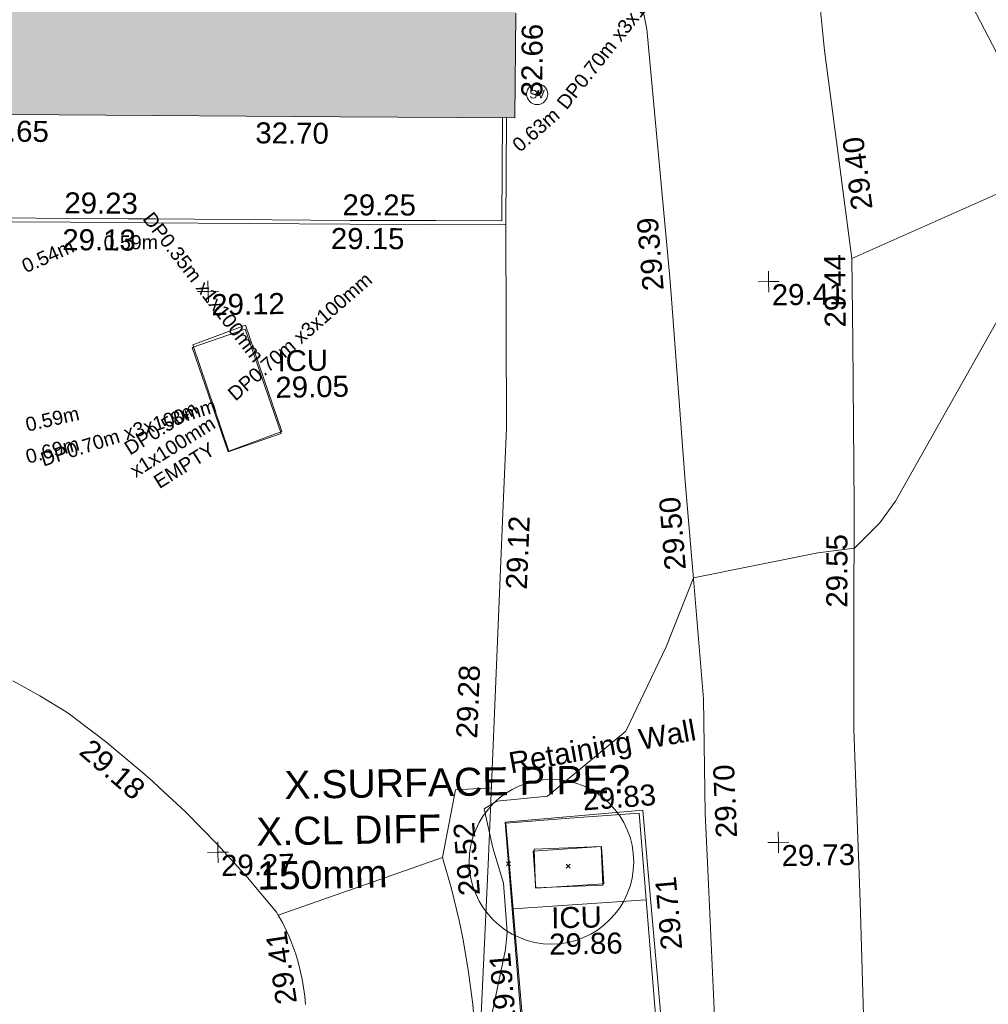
# Model space of a CAD drawing. Header units: millimetres. Extents: x -287732 to 520720, y -103372 to 287754.
# Tile 273 of 380: x 40926 to 58205, y 202672 to 220228. Entities that reach past the tile are written whole.
import ezdxf

# ---------------------------------------------------------------- set-up
doc = ezdxf.new("R2010")
doc.units = ezdxf.units.MM
doc.linetypes.add('IMPORT-UG_ELEC_QLB2 _2_', pattern=[2500, 1500, -300.0000000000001, 0, -50, 150, -300.0000000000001, 0, -200])
doc.linetypes.add('IMPORT-UG_ELEC_STREET LIGHTING_QLB2 _2_', pattern=[2700, 1500, -300.0000000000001, 0, -250, 150, -300.0000000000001, 0, -200])
for name, color, linetype, lineweight, true_color in [('00_TOPO_FENCE', 7, 'Continuous', 9, 0x3f7f4f), ('00_TOPO_SERV_STOP_VALVE', 7, 'Continuous', 9, 0x666666), ('00_UAV_BUILDING_CANOPY', 7, 'Continuous', 9, 0xff7fff), ('00_UAV_FENCE', 7, 'Continuous', 9, 0x264c2f), ('00_UAV_KERB_BOTTOM', 1, 'Continuous', 9, 0xff0000), ('00_UAV_KERB_TOP', 7, 'Continuous', 9, 0xa500a5), ('00_UAV_LEVEL_SPOT', 7, 'Continuous', 9, 0x666666), ('00_UAV_SERV_IC', 5, 'Continuous', 9, 0x0000ff), ('00_UAV_SLOPE_BOTTOM', 30, 'Continuous', 9, 0xff7f00), ('00_UAV_WALL_RETAINING', 7, 'Continuous', 9, 0x7c00a5), ('01_DTM_CONTOUR_MNR', 7, 'Continuous', 9, 0xa5a552), ('12333-PUM-2D-U-0001-C01 - Rev2_REVIT IMPORT_dwg', 7, 'Continuous', 9, 0x767676), ('A_RHA_Line', 7, 'Continuous', 9, 0x00a600), ('PUM-ELECTRIC-MH', 1, 'Continuous', 9, 0xff0000), ('PUM-ELECTRIC-QLB2', 1, 'IMPORT-UG_ELEC_QLB2 _2_', 9, 0xff0000), ('PUM-WATER-MH', 5, 'Continuous', 9, 0x0000ff)]:
    doc.layers.add(name, color=color, linetype=linetype, lineweight=lineweight, true_color=true_color)
for name, color, linetype, lineweight in [('00_UAV_DRIVE_WAY', 7, 'Continuous', 9), ('00_UAV_SURFACE', 7, 'Continuous', 9), ('A_RHA_Detail', 7, 'Continuous', 9), ('GEN-TEXT', 7, 'Continuous', 9), ('SM-QC COMPLETED', 7, 'Continuous', 9)]:
    doc.layers.add(name, color=color, linetype=linetype, lineweight=lineweight)
doc.styles.add('Arial', font='arial.ttf', dxfattribs={"height": 500.0000000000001})
doc.styles.add('Arial_1', font='arial.ttf', dxfattribs={"height": 250})
doc.styles.add('Swis721 Lt BT', font='swissl.ttf', dxfattribs={"height": 399.9999999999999})
doc.styles.add('Swis721 Lt BT_2', font='swissl.ttf', dxfattribs={"height": 375})

# ---------------------------------------------------------------- blocks, each defined once
blk = doc.blocks.new('12333-PUM-2D-U-0001-C01 - Rev2_REVIT IMPORT_dwg_MSL_Sluice_Valve_SYM-2077246-Site Location Plan Proposed')
at = {"layer": '00_TOPO_SERV_STOP_VALVE', "color": 254, "true_color": 0xcccccc}
blk.add_circle((0, 0), 500.0000000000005, dxfattribs=at)
at = {"layer": '00_TOPO_SERV_STOP_VALVE', "insert": (0, 198.9876086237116), "char_height": 399.9999999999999, "width": 785.1100955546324, "attachment_point": 2, "line_spacing_factor": 1.005061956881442, "style": 'Swis721 Lt BT'}
blk.add_mtext('SV', dxfattribs=at)
blk = doc.blocks.new('12333-PUM-2D-U-0001-C01 - Rev2_REVIT IMPORT_dwg_UAV-2077255-Site Location Plan Proposed')
at = {"layer": '00_UAV_LEVEL_SPOT', "color": 254, "true_color": 0xcccccc, "flags": 128}
for points in [[(500.0000000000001, 0), (0, 0), (0, 500.0000000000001)], [(0, -500.0000000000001), (0, 0), (-500.0000000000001, 0)]]:
    blk.add_lwpolyline(points, dxfattribs=at)
blk = doc.blocks.new('12333-PUM-2D-U-0001-C01 - Rev2_REVIT IMPORT_dwg_MGS62954_T2_Galway_ITM_3d_Rev1-2077680-Site Location Plan Proposed')
at = {"layer": '00_TOPO_FENCE', "color": 254, "true_color": 0xcccccc, "flags": 128}
blk.add_lwpolyline([(534006809.2706339, 725743060.2519976), (534005538.4781243, 725743107.9127105), (534004366.3745478, 725743217.8138762), (533998377.5857408, 725743796.1756512), (533997897.7989847, 725743833.0124608), (533993491.9811647, 725743328.3953872), (533987334.7052383, 725742627.8569608), (533979431.4868201, 725741746.926904), (533971488.8156634, 725740926.3118316), (533964282.7598975, 725740216.9085314), (533961614.7168457, 725740030.2239165), (533961591.1296154, 725747064.6063311), (533961512.3756419, 725752627.0772152), (533961436.1583527, 725758918.7373912)], dxfattribs=at)
at = {"layer": '00_UAV_DRIVE_WAY', "color": 254, "true_color": 0xcccccc, "flags": 128}
for points in [[(533960776.326701, 725777681.7805288), (533961067.4415001, 725774101.8055001), (533961227.3767204, 725772702.8492581), (533961491.9815001, 725770388.3465)], [(533961605.9534032, 725742643.7315061), (533958680.9815001, 725742599.3465), (533958759.7690862, 725744672.478354), (533958827.9815001, 725746467.3465), (533958855.6784084, 725749670.5787382), (533958876.9815001, 725752134.3464999), (533958842.244041, 725754668.5001615), (533958814.9815, 725756657.3465), (533958726.6621689, 725759664.8521454), (533958700.9815, 725760539.3465), (533958710.9815, 725762585.3464999), (533958572.1762393, 725764655.6803505), (533958450.9815, 725766463.3464999), (533958263.9353285, 725769644.005468), (533958236.9815001, 725770102.3465002), (533957907.9815001, 725774538.3465), (533957891.4944401, 725774628.1267971), (533957311.4415, 725777786.8055)], [(533955330.7525, 725771096.3405), (533955276.7525, 725767471.3405001), (533955195.3712907, 725766100.7662112), (533954899.1599913, 725761112.1503652), (533954822.7525, 725759825.3405), (533954589.3468003, 725756125.8921217), (533954274.8053633, 725751140.4534205), (533954261.3237748, 725750926.7720876)]]:
    blk.add_lwpolyline(points, dxfattribs=at)
at = {"layer": '00_UAV_FENCE', "color": 254, "true_color": 0xcccccc, "flags": 128}
blk.add_lwpolyline([(533961436.1583527, 725758918.7373912), (533961376.9815001, 725761990.3465), (533961415.5717602, 725763910.6943082), (533961456.9815, 725765971.3465002), (533961480.2545977, 725768908.4114053), (533961491.9815001, 725770388.3465), (533964616.9815001, 725771712.3465002)], dxfattribs=at)
at = {"layer": '00_UAV_KERB_BOTTOM', "color": 254, "true_color": 0xcccccc, "flags": 128}
blk.add_lwpolyline([(533925973.4891821, 725773743.3761859), (533925950.474, 725771746.5789999), (533928951.995609, 725771664.1906244), (533929666.474, 725771644.5790001), (533933741.4739999, 725771581.579), (533933951.1305997, 725771577.0381701), (533936973.474, 725771511.579), (533938948.5476524, 725771464.7056233), (533940681.474, 725771423.579), (533943946.6291924, 725771360.5039533), (533944472.7525, 725771350.3405001), (533948593.7525001, 725771251.3405), (533948943.2946522, 725771242.590899), (533952548.7525, 725771152.3405002), (533953941.8408006, 725771124.298464), (533955330.7525, 725771096.3405), (533955376.4724351, 725773001.0502455)], dxfattribs=at)
at = {"layer": '00_UAV_KERB_TOP', "color": 254, "true_color": 0xcccccc, "flags": 128}
blk.add_lwpolyline([(533926043.4743261, 725773741.6838821), (533926021.2633807, 725771814.662277), (533929092.5538893, 725771730.3588239), (533929667.9754422, 725771714.5641525), (533933742.7729188, 725771651.5672835), (533934091.6925493, 725771644.0102371), (533936975.0622712, 725771581.5610167), (533939089.0618308, 725771531.3905848), (533940682.9804007, 725771493.5629597), (533944087.2160826, 725771427.8012081), (533944474.2690719, 725771420.3242633), (533948595.4689052, 725771321.3194625), (533949083.8657769, 725771309.0941048), (533952550.3327277, 725771222.3228714), (533954082.4073104, 725771191.4831241), (533955262.4459352, 725771167.729651), (533955306.4928899, 725773002.742414)], dxfattribs=at)
at = {"layer": '00_UAV_SERV_IC', "color": 254, "true_color": 0xcccccc, "flags": 128}
for points in [[(533950307.7525, 725767131.3405), (533949695.7525, 725769004.3405), (533950648.6370277, 725769315.6941204), (533951260.6370278, 725767442.6941203)], [(533955639.7525, 725759957.3405), (533956836.7524999, 725759983.3405001), (533956851.7496626, 725759292.8942058), (533955654.7496626, 725759266.8942059)]]:
    blk.add_lwpolyline(points, close=True, dxfattribs=at)
at = {"layer": '00_UAV_SLOPE_BOTTOM', "color": 254, "true_color": 0xcccccc, "flags": 128}
blk.add_lwpolyline([(533958086.7525001, 725751756.3405), (533955651.7525001, 725751513.3405), (533955525.0655876, 725754058.4027166), (533955472.7525, 725755109.3405), (533955219.6899493, 725759042.1720566), (533955129.494329, 725760443.8973635), (533957590.414257, 725760616.840006), (533957669.006701, 725759503.9549783), (533957811.0595757, 725757492.4573123), (533958016.6692884, 725754520.0494162), (533958024.2145002, 725754410.9716555)], close=True, dxfattribs=at)
at = {"layer": '00_UAV_SURFACE', "color": 254, "true_color": 0xcccccc}
blk.add_line((533955247.5115148, 725758898.6990526), (533957625.1762166, 725759018.7487715), dxfattribs=at)
at = {"layer": '00_UAV_SURFACE', "color": 254, "true_color": 0xcccccc, "flags": 128}
for points in [[(533951512.9263622, 725757256.15968), (533951502.3609121, 725757408.9939015), (533951485.4046968, 725757561.2516267), (533951462.0874631, 725757712.665743), (533951432.4501177, 725757862.9706191), (533951396.5446542, 725758011.9025692), (533951355.149, 725758156.8815), (533951307.0036324, 725758302.3186053), (533951252.8102229, 725758445.6120191), (533951192.6638445, 725758586.5103555), (533951126.670015, 725758724.7664312), (533951054.9445094, 725758860.1376982), (533951026.1490001, 725758910.8814999), (533950520.7229941, 725759538.5267102), (533949989.4572791, 725760144.4563246), (533949433.2838758, 725760727.6073365), (533948971.5396979, 725761172.8304354), (533948853.1785011, 725761286.9567014), (533948639.7525001, 725761481.3405001), (533948028.7801182, 725762006.7990676), (533947396.3397419, 725762506.211851), (533947337.7525, 725762550.3405), (533946872.3264658, 725762844.0019262), (533946395.0114251, 725763117.9157419)], [(533951056.6149867, 725758856.98492), (533954001.7525, 725759837.3405), (533954258.7525, 725761040.3405), (533954896.3402452, 725761064.6618661)], [(533954001.7525, 725759837.3405), (533954152.1910442, 725759275.8546164), (533954278.9850399, 725758708.5615388), (533954344.7525, 725758359.3405001), (533954432.9979588, 725757784.7877244), (533954497.1062382, 725757207.0435926), (533954536.9648706, 725756627.1216645), (533954552.5039302, 725756046.0393203), (533954543.6961566, 725755464.8159758), (533954513.1497796, 725754918.1797783)]]:
    blk.add_lwpolyline(points, dxfattribs=at)
at = {"layer": '00_UAV_WALL_RETAINING', "color": 254, "true_color": 0xcccccc, "flags": 128}
blk.add_lwpolyline([(533955737.7525, 725751596.3405001), (533955402.8746915, 725756584.4951081), (533955144.7525, 725760429.3405002), (533956288.7251887, 725760495.6159961), (533957526.7525, 725760567.3405), (533957765.1803825, 725756815.9332258), (533958082.2596115, 725751827.0312874), (533958086.7525001, 725751756.3405)], close=True, dxfattribs=at)
at = {"layer": '01_DTM_CONTOUR_MNR', "color": 254, "true_color": 0xcccccc, "flags": 128}
for points in [[(533954569.5238096, 725755862.7803379), (533955098.1968843, 725758175.460636), (533955134.6282374, 725758486.2752365), (533955083.2847178, 725759356.0875081), (533954906.8482813, 725759992.840527), (533954762.4953527, 725760691.6793579), (533954990.0965639, 725760823.49652), (533955895.8100893, 725760897.1165653), (533957311.1886017, 725762028.2725883), (533958056.4941707, 725763519.7692266), (533958570.0000001, 725764740), (533960790.510334, 725765147.136338), (533961450.0000001, 725765220.0000002), (533961907.2168579, 725765663.8897336), (533962193.6943605, 725766049.054235), (533965196.9243012, 725771161.356302)], [(533964760.0000001, 725772760), (533963722.7737356, 725774839.0812399), (533963666.5736473, 725776128.50023), (533964017.9697891, 725777315.6981568), (533965110.0000001, 725780690.0000001)]]:
    blk.add_lwpolyline(points, dxfattribs=at)
at = {"xscale": 0.375, "yscale": 0.375, "zscale": 0.375}
for name, p in [('12333-PUM-2D-U-0001-C01 - Rev2_REVIT IMPORT_dwg_MSL_Sluice_Valve_SYM-2077246-Site Location Plan Proposed', (533955929.4415, 725773415.8055001)), ('12333-PUM-2D-U-0001-C01 - Rev2_REVIT IMPORT_dwg_UAV-2077255-Site Location Plan Proposed', (533950000.0000001, 725770000.0000001)), ('12333-PUM-2D-U-0001-C01 - Rev2_REVIT IMPORT_dwg_UAV-2077255-Site Location Plan Proposed', (533960000.0000001, 725770000.0000001)), ('12333-PUM-2D-U-0001-C01 - Rev2_REVIT IMPORT_dwg_UAV-2077255-Site Location Plan Proposed', (533950000.0000001, 725760000)), ('12333-PUM-2D-U-0001-C01 - Rev2_REVIT IMPORT_dwg_UAV-2077255-Site Location Plan Proposed', (533960000.0000001, 725760000))]:
    blk.add_blockref(name, p, dxfattribs=at)
at = {"layer": '00_UAV_BUILDING_CANOPY', "color": 251, "true_color": 0x666666, "char_height": 375, "width": 1495.902363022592, "attachment_point": 1, "line_spacing_factor": 1.005061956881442, "style": 'Swis721 Lt BT_2'}
for s, insert, rotation in [('32.66', (533955644.9108062, 725773363.9697345), 88.61480622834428), ('32.65', (533945902.598413, 725773120.701304), 358.6148062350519), ('32.70', (533950896.081432, 725773000.4636874), 358.6148062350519)]:
    blk.add_mtext(s, dxfattribs=dict(at, insert=insert, rotation=rotation))
at = {"layer": '00_UAV_DRIVE_WAY', "color": 251, "true_color": 0x666666, "char_height": 375, "width": 1495.902363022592, "attachment_point": 1, "line_spacing_factor": 1.005061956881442, "style": 'Swis721 Lt BT_2'}
for s, insert, rotation in [('29.40', (533961505.6257358, 725771227.7078593), 96.52200534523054), ('29.39', (533957753.077503, 725769860.2845627), 93.83931357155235), ('29.50', (533958061.3322524, 725764871.9921294), 93.83564778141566), ('29.12', (533955215.5572154, 725764603.5564901), 86.60191235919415), ('29.28', (533954282.3813413, 725761961.6980355), 86.60191236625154), ('29.70', (533958889.0852923, 725760090.5932686), 91.4372904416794)]:
    blk.add_mtext(s, dxfattribs=dict(at, insert=insert, rotation=rotation))
at = {"layer": '00_UAV_FENCE', "color": 251, "true_color": 0x666666, "char_height": 375, "width": 1495.902363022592, "attachment_point": 1, "line_spacing_factor": 1.005061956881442, "style": 'Swis721 Lt BT_2'}
for s, insert, rotation in [('29.44', (533960987.021457, 725769162.3275988), 89.54600173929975), ('29.55', (533960925.4649649, 725764170.5936997), 88.84877028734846)]:
    blk.add_mtext(s, dxfattribs=dict(at, insert=insert, rotation=rotation))
at = {"layer": '00_UAV_KERB_BOTTOM', "color": 251, "true_color": 0x666666, "char_height": 375, "width": 1495.902363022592, "attachment_point": 1, "line_spacing_factor": 1.005061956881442, "style": 'Swis721 Lt BT_2'}
for s, insert, rotation in [('29.13', (533947419.9661061, 725771156.8460398), 358.5660940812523), ('29.15', (533952209.7684779, 725771092.5371661), 358.8468258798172)]:
    blk.add_mtext(s, dxfattribs=dict(at, insert=insert, rotation=rotation))
at = {"layer": '00_UAV_KERB_TOP', "color": 251, "true_color": 0x666666, "char_height": 375, "width": 1495.902363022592, "attachment_point": 1, "line_spacing_factor": 1.005061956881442, "style": 'Swis721 Lt BT_2'}
for s, insert, rotation in [('29.23', (533947468.144823, 725771811.4649945), 358.56609408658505), ('29.25', (533952426.2126679, 725771689.2137547), 358.8468258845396)]:
    blk.add_mtext(s, dxfattribs=dict(at, insert=insert, rotation=rotation))
at = {"layer": '00_UAV_LEVEL_SPOT', "char_height": 375, "width": 1495.902363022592, "attachment_point": 1, "line_spacing_factor": 1.005061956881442, "style": 'Swis721 Lt BT_2'}
for s, insert in [('29.12', (533950051.8765643, 725769949.1441547)), ('29.41', (533960051.8765643, 725769949.1441547)), ('29.27', (533950051.8765643, 725759949.1441548)), ('29.73', (533960051.8765643, 725759949.1441548))]:
    blk.add_mtext(s, dxfattribs=dict(at, insert=insert))
at = {"layer": '00_UAV_SERV_IC', "color": 251, "true_color": 0x666666, "char_height": 375, "attachment_point": 1, "line_spacing_factor": 1.005061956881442, "style": 'Swis721 Lt BT_2'}
for s, insert, width in [('ICU', (533951214.679415, 725768925.8734722), 1021.012723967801), ('29.05', (533951169.8512645, 725768455.4944713), 1495.902363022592), ('ICU', (533955923.7530438, 725758913.9201422), 1021.012723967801), ('29.86', (533955878.9248933, 725758443.5411413), 1495.902363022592)]:
    blk.add_mtext(s, dxfattribs=dict(at, insert=insert, width=width))
at = {"layer": '00_UAV_SLOPE_BOTTOM', "color": 251, "true_color": 0x666666, "char_height": 375, "width": 1495.902363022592, "attachment_point": 1, "line_spacing_factor": 1.005061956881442, "style": 'Swis721 Lt BT_2'}
for s, insert, rotation in [('29.52', (533954287.8491193, 725759134.3613983), 93.68168690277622), ('29.71', (533957877.0751891, 725758103.4732202), 94.03954735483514)]:
    blk.add_mtext(s, dxfattribs=dict(at, insert=insert, rotation=rotation))
at = {"layer": '00_UAV_SURFACE', "color": 251, "true_color": 0x666666, "char_height": 375, "width": 1495.902363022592, "attachment_point": 1, "line_spacing_factor": 1.005061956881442, "style": 'Swis721 Lt BT_2'}
for s, insert, rotation in [('29.18', (533947782.8180025, 725762086.2366794), 318.2959820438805), ('29.41', (533950992.7290753, 725757245.1753743), 97.54023167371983)]:
    blk.add_mtext(s, dxfattribs=dict(at, insert=insert, rotation=rotation))
at = {"layer": '00_UAV_WALL_RETAINING', "color": 251, "true_color": 0x666666, "char_height": 375, "attachment_point": 1, "line_spacing_factor": 1.005061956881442, "style": 'Swis721 Lt BT_2'}
for s, insert, width, rotation in [('Retaining Wall', (533955190.5592943, 725761681.7153995), 3832.359387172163, 9.21290373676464), ('29.83', (533956509.6638353, 725761004.475976), 1495.902363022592, 3.3156965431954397), ('29.91', (533954892.0113819, 725756800.7612482), 1495.902363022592, 93.84076648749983)]:
    blk.add_mtext(s, dxfattribs=dict(at, insert=insert, width=width, rotation=rotation))
blk = doc.blocks.new('12333-PUM-2D-U-0001-C01 - Rev2_REVIT IMPORT_dwg-1620468-Site Location Plan Proposed')
at = {"layer": 'GEN-TEXT', "color": 253, "true_color": 0xaaaaaa}
for p, q in [((314817.9948137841, 157553.288482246), (314888.7054919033, 157623.9991603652)), ((314888.7054919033, 157553.288482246), (314817.9948137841, 157623.9991603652)), ((308462.9948138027, 151892.2884822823), (308533.7054919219, 151962.9991604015)), ((308533.7054919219, 151892.2884822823), (308462.9948138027, 151962.9991604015)), ((314064.9948138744, 143811.2884822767), (314135.7054919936, 143881.9991603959)), ((314135.7054919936, 143811.2884822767), (314064.9948138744, 143881.9991603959)), ((315128.994813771, 143752.2884822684), (315199.7054918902, 143822.9991603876)), ((315199.7054918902, 143752.2884822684), (315128.994813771, 143822.9991603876))]:
    blk.add_line(p, q, dxfattribs=at)
at = {"layer": 'PUM-ELECTRIC-MH', "color": 21, "true_color": 0xffaaaa, "flags": 128}
blk.add_lwpolyline([(308629.3501529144, 153197.6438213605), (309578.3501529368, 153533.6438213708), (310189.3501528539, 151625.6438213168), (309240.3501528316, 151289.6438211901)], close=True, dxfattribs=at)
at = {"layer": 'PUM-WATER-MH', "color": 161, "true_color": 0xaaaaff, "flags": 128}
blk.add_lwpolyline([(315795.3501528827, 143462.6438213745), (315763.3501528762, 144126.6438213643), (314545.3501528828, 144068.643821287), (314577.3501528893, 143404.6438212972)], close=True, dxfattribs=at)
at = {"layer": 'SM-QC COMPLETED', "color": 81, "true_color": 0xaaffaa}
blk.add_circle((314866.4267205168, 143870.5398768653), 1467.425282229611, dxfattribs=at)
blk.add_blockref('12333-PUM-2D-U-0001-C01 - Rev2_REVIT IMPORT_dwg_MGS62954_T2_Galway_ITM_3d_Rev1-2077680-Site Location Plan Proposed', (-533641079.6498471, -725615854.3561786))
at = {"layer": 'PUM-ELECTRIC-QLB2', "char_height": 250, "attachment_point": 2, "line_spacing_factor": 0.9417779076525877, "style": 'Arial_1'}
for s, insert, width, rotation in [('DP0.70m x3x100mm', (316216.5485582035, 158672.2790329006), 3893.2779916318, 50.34326986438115), ('0.63m', (314734.7151813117, 157021.849229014), 1160.025439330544, 39.982271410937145), ('DP0.35m x1x100mm', (308938.1116389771, 154298.5791168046), 3893.2779916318, 306.69539938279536), ('0.54m', (306022.9590895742, 154943.3465218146), 1160.025439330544, 22.86858017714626), ('0.59m', (307557.2330984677, 155170.3288057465), 1160.025439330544, 359.4849065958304), ('DP0.70m x3x100mm', (310461.3730624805, 153409.8236195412), 3893.2779916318, 39.982271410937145), ('0.59m', (306076.35233955, 152044.1212514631), 1160.025439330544, 11.69111938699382), ('DP0.70m x3x100mm', (307417.3461985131, 151776.3739532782), 3893.2779916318, 16.50687851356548), ('DP0.58m\\Px1x100mm\\PEMPTY', (307969.4301308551, 151831.548044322), 2038.461589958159, 31.07682953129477), ('0.69m', (306063.11866181, 151486.8500490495), 1160.025439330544, 13.767881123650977)]:
    blk.add_mtext(s, dxfattribs=dict(at, insert=insert, width=width, rotation=rotation))
at = {"layer": 'SM-QC COMPLETED', "color": 3, "true_color": 0x00ff00, "char_height": 500.0000000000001, "attachment_point": 1, "line_spacing_factor": 0.9417779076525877, "style": 'Arial'}
for s, insert, width in [('X.SURFACE PIPE?', (310125.7167027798, 145572.6788910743), 7370.293556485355), ('X.CL DIFF\\P150mm', (309610.4179015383, 144750.0202388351), 3905.5210041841)]:
    blk.add_mtext(s, dxfattribs=dict(at, insert=insert, width=width))

msp = doc.modelspace()

# ---------------------------------------------------------------- hatches: boundary and pattern name
at = {"layer": 'A_RHA_Detail', "true_color": 0xc0c0c0}
h = msp.add_hatch(color=9, dxfattribs=at)
h.paths.add_polyline_path([(-80880.60083809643, -68502.79057078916), (-80400.865924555, -68483.41509113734), (-80400.865924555, -62984.64684185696), (-24474.85765177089, -63009.32043784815), (-24456.14471271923, -50840.30023858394), (-36622.55041039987, -50831.65104353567), (-36622.55041039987, -44228.57792613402), (-50959.0526582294, -44218.38599194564), (-50959.0526582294, -42573.78171514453), (-54563.9325804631, -42571.21897729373), (-54565.69773352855, -45054.17447474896), (-92408.82109321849, -45027.27149621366), (-92411.78875845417, -49201.74309222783), (-100061.9988811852, -49201.74309222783), (-100052.2214449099, -64852.82557838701), (-86120.90825229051, -64852.82557838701), (-86092.1662649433, -62957.90041523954), (-84861.10047608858, -62957.90041523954), (-84854.79052929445, -68240.109737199), (-80870.60226892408, -68240.10973722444)])
h.paths.add_polyline_path([(-137238.9269902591, -68461.9384092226), (-132719.7426408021, -68433.0633692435), (-132847.0731201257, -62850.04282283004), (-130454.6837966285, -62916.63108078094), (-130498.2830220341, -61355.85393642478), (-117581.136331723, -61423.42893438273), (-117492.3908565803, -49183.91309190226), (-125136.5200282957, -49178.47881952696), (-125133.572703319, -45032.61887136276), (-163007.1824077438, -45005.6942194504), (-163007.1824076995, -44090.2963411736), (-163123.8521269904, -44090.21339942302), (-163122.6389897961, -42383.75184302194), (-166563.8543419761, -42383.75184298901), (-166565.034908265, -44044.39824208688), (-193158.4656786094, -44025.49275805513), (-193195.152889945, -62863.65652504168), (-137269.7106414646, -62916.63108078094), (-137254.3708868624, -65679.90523788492)])
h.paths.add_polyline_path([(120310.9497607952, -32334.28230164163), (120312.4652266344, -31610.73011961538), (133451.2244789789, -31638.24899384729), (133469.2230092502, -19717.98315780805), (121295.7536929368, -19692.48606430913), (121319.8434528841, -8190.941560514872), (112277.0825930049, -8172.001674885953), (112263.1770823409, -14811.1234547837), (78285.85310969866, -14739.95861438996), (78292.82277619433, -8167.077575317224), (75241.99098605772, -8160.673431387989), (69355.76844233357, -8152.931592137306), (69353.6659720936, -9156.74635762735), (68372.60878945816, -9154.691552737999), (68372.60878945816, -13705.52853215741), (69333.7233474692, -13707.54156770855), (69325.07112547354, -16249.53369228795), (66623.4489111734, -16249.53369228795), (66619.79243935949, -17995.29925530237), (65989.07757494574, -17995.2992552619), (65985.44262772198, -19730.78799483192), (57152.23993377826, -19712.28702421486), (57127.42535098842, -31559.89463417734), (70277.87165424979, -31587.43801817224), (70277.87165431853, -32271.7414715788), (78263.96947909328, -32285.12944888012), (78266.62661740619, -31019.79372153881), (112335.8856506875, -31091.15111860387), (112335.8856506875, -32317.57330553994), (119781.4233959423, -32333.17321913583)])
h.paths.add_polyline_path([(7503.717409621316, -1791.439263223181), (15482.43097392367, -674.0213231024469), (15484.0826588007, 148.1327206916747), (56188.28042539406, 205.5276654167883), (56155.84326007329, 14338.3166313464), (18016.62665935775, 14236.48149539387), (17967.9025208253, 34313.18372071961), (21727.10644863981, 34324.0692624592), (21708.90974962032, 40608.10218321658), (18009.66447159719, 40608.10218321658), (17995.54603706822, 45483.75063442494), (9770.084204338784, 45420.6329473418), (3966.213879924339, 45446.76585222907), (3984.771235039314, 14176.56786832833), (1023.062455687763, 14176.56786837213), (-276.5134647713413, 14190.52623461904), (-231.6790044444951, 5968.135265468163), (-226.4491536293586, 193.7444677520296), (553.0869992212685, 183.4716499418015), (7477.609307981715, 143.2867586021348), (7488.638446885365, -674.0213231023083)])
h.paths.add_polyline_path([(77755.59663317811, 53.47451145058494), (77729.51881611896, 1699.844979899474), (94464.47132486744, 1659.976083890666), (94606.37913471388, 17991.390236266), (88810.4190114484, 18015.03260816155), (88799.89418497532, 14436.74271609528), (69413.88950349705, 14457.8773889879), (69377.35724448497, 99.62816357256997), (75241.99098605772, 67.32134432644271)])
h.paths.add_polyline_path([(61252.12079701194, 46453.95617366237), (105774.7348988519, 46472.68783506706), (105768.2642198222, 61852.61234306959), (92285.13876309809, 61852.61234306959), (92308.59670399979, 65784.30757140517), (96107.4668000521, 65767.60445243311), (96059.68081117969, 75209.20847378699), (101084.8427276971, 75071.88872764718), (104988.0046543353, 74765.36560406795), (108403.6894220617, 74363.8408943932), (112009.2703903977, 73787.25420861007), (115645.3524815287, 73049.69667206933), (116890.8108051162, 72761.69136252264), (120208.9929833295, 71893.18353872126), (120865.241739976, 71703.68484519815), (124135.6329506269, 70669.67317906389), (127435.6253142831, 69480.50055823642), (127820.4368670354, 69394.93141813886), (128274.3081769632, 69331.69585753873), (128731.8791144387, 69306.66104516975), (129189.9401488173, 69320.00258290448), (129645.2782985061, 69371.62688826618), (130094.6997111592, 69461.17185603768), (130535.0520071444, 69588.00939074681), (130963.246434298, 69751.24981927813), (131376.2795165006, 69949.74812590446), (131771.2541232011, 70182.11198903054), (132162.5575600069, 70460.5404660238), (132496.0921583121, 70741.69081113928), (132820.871367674, 71064.98072578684), (133117.4593294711, 71414.31364272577), (133383.77568926, 71787.23923950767), (133616.5473239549, 72178.5372844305), (133817.1647262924, 72590.54524898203), (133982.6025969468, 73017.89547513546), (134111.7005086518, 73457.59040801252), (134203.5529320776, 73906.54590458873), (134257.5155883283, 74361.61286216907), (134272.5462649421, 74819.5993153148), (134250.5259875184, 75277.29281745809), (134189.6227572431, 75731.48297747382), (134090.9274700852, 76178.98397757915), (133955.1324028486, 76616.65691993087), (133783.1900598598, 77041.43184345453), (133576.3064937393, 77450.32925647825), (133335.932843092, 77840.48103920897), (133063.7551572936, 78209.15055532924), (132761.6825665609, 78553.75185442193), (132431.8338935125, 78871.8678050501), (132076.5227905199, 79161.26705197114), (131698.2415080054, 79419.91966861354), (131299.6434187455, 79646.01139197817), (131093.5942456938, 79746.34209763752), (132146.0467355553, 83110.22226145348), (122787.7632953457, 86282.54285518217), (121604.3555412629, 82800.3591886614), (117095.9864227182, 83870.84033785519), (116841.9598400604, 83526.35449572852), (116120.5435466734, 91221.93611972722), (110237.7341284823, 91274.27491021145), (110194.3680786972, 90435.39030214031), (104988.0046543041, 90486.49901390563), (104973.2761846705, 94309.82427956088), (103746.1314668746, 94309.8242795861), (103839.9937121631, 122852.1474271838), (96365.09202306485, 122931.9599470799), (96350.3400238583, 123952.4168585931), (104555.5505249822, 123902.1925226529), (104607.3234458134, 120248.5396156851), (125502.5015002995, 120134.1933400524), (125662.0200253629, 137657.3796882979), (114479.5865733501, 137699.2256881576), (114382.306264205, 129149.9458158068), (104644.159003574, 129187.9975073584), (104577.9931702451, 126217.3903144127), (101184.4926406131, 126159.1566967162), (101264.6166812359, 135959.2655565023), (89967.23178808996, 135988.8856164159), (89927.63362986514, 125823.6463181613), (93630.53562302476, 125840.7948842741), (93580.65688892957, 122931.9599470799), (88697.38835376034, 122904.7310126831), (88679.3898954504, 95739.09143775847), (86378.25848996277, 95739.09143775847), (86378.18187189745, 96178.1008337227), (83279.50743284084, 96200.92083327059), (83273.62493422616, 95735.74732133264), (70169.67509619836, 95733.22421950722), (70166.26842742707, 96272.07409347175), (66674.99731294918, 96257.14073655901), (66654.74538556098, 95755.71092136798), (65784.77231079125, 95755.71092136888), (65887.65094984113, 117470.630565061), (53473.3427162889, 117487.9046429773), (53434.44066309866, 98570.46349063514), (40649.41626916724, 98570.46349063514), (40610.16711559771, 94406.01479078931), (38853.82372868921, 94410.36303440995), (38848.65589191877, 89463.65332729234), (40612.46601912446, 89518.45976927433), (40665.38257362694, 86257.73741128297), (38372.19584460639, 86305.72309285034), (38369.79374539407, 76901.0507917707), (50937.9512507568, 76944.40198294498), (50922.88567286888, 74598.78180889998), (56484.9061132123, 74588.85093771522), (56484.9061132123, 75194.85181995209), (92465.4037153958, 75233.0258166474), (92645.92783662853, 71766.64845094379), (89810.55521366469, 69362.83965827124), (85313.16173974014, 69360.94750420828), (85313.16173974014, 66907.4050808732), (75210.14498263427, 66903.15451589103), (75210.14498263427, 63815.70944550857), (70819.40014309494, 63815.70999200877), (70819.21601505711, 64253.35708059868), (69456.83415683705, 64253.35708059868), (69455.7195737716, 66901.99623166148), (61303.32856759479, 66898.5668068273), (61304.56054988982, 63970.32021231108), (70500.41048208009, 63970.32021219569), (70500.4088543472, 61852.59006207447), (61245.6438848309, 61848.69637488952), (61252.03558504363, 46656.49344428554)])
h.paths.add_polyline_path([(-17153.16561239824, 48569.32684293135), (-17153.16561224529, 60770.38083685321), (-29362.88357759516, 60774.70428694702), (-29362.88357759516, 67399.20394580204), (-43507.24466814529, 67405.01911303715), (-43488.5313307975, 69093.07334175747), (-45766.41866231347, 69109.32868388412), (-45794.3462003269, 67405.01911303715), (-47272.11273194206, 67404.2124544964), (-47272.44887633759, 66454.91798908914), (-86004.56386332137, 66468.63299519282), (-86006.66970787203, 60521.58362721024), (-92662.87722510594, 60521.58362721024), (-92665.2138765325, 50184.35611932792), (-79752.0168396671, 50179.78309939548), (-79752.016597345, 48591.4932381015), (-17157.7163123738, 48569.32845417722)])
h.paths.add_polyline_path([(-201056.4185878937, 48628.75479108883), (-138377.9751621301, 48634.64535779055), (-138377.9751621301, 50133.28201003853), (-125467.710581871, 50134.49626164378), (-125468.6909603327, 60566.1903686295), (-132186.8595614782, 60565.86652591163), (-132187.4203588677, 66533.0197876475), (-170643.3098734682, 66805.61809689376), (-170643.3098732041, 67738.78475848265), (-200340.0100486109, 67488.93693764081), (-200348.7171487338, 60827.78025104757), (-201057.5650552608, 60827.71357558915), (-201056.6510294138, 51102.04313372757)])
h.paths.add_polyline_path([(-240051.5126725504, 54769.19491160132), (-239444.490259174, 54811.10754483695), (-239186.5396223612, 54841.92927608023), (-238764.8191577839, 54940.98166103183), (-238382.4735933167, 55122.46891388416), (-237990.3402229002, 55354.87497234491), (-237269.2031023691, 55936.21515020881), (-237032.4836384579, 56225.56611516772), (-236793.0039602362, 56569.31473944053), (-236554.5880578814, 57004.26389721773), (-236432.7219585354, 57267.46508908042), (-236300.081527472, 57753.26238983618), (-236250.7285154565, 58017.17885684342), (-236235.6490609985, 58516.21786804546), (-236233.2538429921, 58987.85640053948), (-236213.7029795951, 59823.48083769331), (-236363.8287855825, 59820.86038205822), (-236634.0279869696, 60698.06075827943), (-236391.9547756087, 61432.19726339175), (-236225.4740089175, 61435.10319600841), (-236201.6036569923, 62637.68779596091), (-232563.5271750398, 62639.28734435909), (-232563.5271750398, 63049.03842404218), (-232732.1945866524, 63049.15302218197), (-232860.1521277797, 63457.95890274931), (-232731.606808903, 63914.24862697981), (-232560.8209656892, 63914.24862697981), (-232515.1276847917, 70598.00033009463), (-240628.6947849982, 70598.85496273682), (-240629.7923196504, 72350.98321577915), (-246412.6011212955, 72347.36085933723), (-246412.6011212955, 70616.45923936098), (-254449.5805725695, 70618.60952619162), (-254454.637144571, 70754.06491720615), (-254469.7140363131, 73191.66276250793), (-263883.2532625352, 73267.83063688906), (-263902.4181505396, 68260.74348553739), (-263714.8217520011, 68259.82096572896), (-263552.9672900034, 67819.65434396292), (-263719.0883117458, 67392.2068408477), (-263913.6298699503, 67392.20684284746), (-263956.7001913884, 58633.76423459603), (-260181.1963171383, 58611.22607638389), (-260192.3146983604, 56354.25111579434), (-257184.684388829, 56339.46086021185), (-257213.4419957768, 57092.93866021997), (-257338.5163846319, 57093.27331223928), (-257471.0109294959, 57531.74572308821), (-257338.5163845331, 58062.22513696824), (-257203.4956297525, 58064.06881289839), (-257173.5751889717, 58598.54056692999), (-256478.2273617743, 58575.27357994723), (-256478.2273617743, 58788.51859473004), (-256013.0091299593, 58911.92701534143), (-255397.0786664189, 58780.99767617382), (-255397.0786664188, 58595.982422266), (-243809.885361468, 58585.92793201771), (-243805.3570672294, 58352.04527760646), (-243740.939469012, 57884.52572680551), (-243619.0830608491, 57421.84877545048), (-243424.3877545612, 56943.65915412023), (-243247.1437899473, 56608.24157713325), (-243003.0710579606, 56249.99021479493), (-242732.2093200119, 55932.75703082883), (-242371.7230178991, 55603.12658811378), (-242141.255125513, 55424.88676767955), (-241804.9643037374, 55216.88439822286), (-241529.4640827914, 55077.02869055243), (-241100.6275144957, 54917.18295003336), (-240836.2134980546, 54840.82833176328), (-240453.4486195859, 54788.60784130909), (-240218.9578693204, 54777.28227442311)])
h.paths.add_polyline_path([(40276.69022552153, 59895.36417752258), (40328.62676029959, 69196.9439153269), (36588.99968785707, 69217.8245910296), (36619.46637569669, 74674.25962428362), (32264.36460078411, 74687.02318924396), (32233.48293867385, 69156.26826306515), (11916.69390495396, 69269.70959686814), (11966.66200111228, 78218.75165974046), (29087.509017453, 78123.15526808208), (29143.44567205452, 88141.1370047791), (15719.348796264, 88216.09212953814), (15732.60379610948, 90589.9978889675), (4594.294101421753, 90652.19003489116), (4525.129359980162, 78265.12250449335), (10096.76365553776, 78234.01258731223), (10077.43887221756, 74773.03821910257), (4547.641142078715, 74803.91453678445), (4465.579974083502, 60107.1600234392), (19125.89094760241, 60025.30234268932), (19139.86249374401, 62527.53804644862), (31738.59196305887, 62457.19146404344), (31724.55430858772, 59943.11609815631), (38369.79364225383, 59906.01157293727)])
h.paths.add_polyline_path([(-246083.0241259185, 72334.29150213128), (-246083.0594797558, 72334.30275087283), (-246208.2905500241, 72334.29150213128)])
h.paths.add_polyline_path([(-114575.3004830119, 112178.0758695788), (-114575.3246435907, 112178.0758695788), (-114707.2752166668, 115801.5811617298)])
h.paths.add_polyline_path([(-154699.9178765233, 101760.4080976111), (-114382.050333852, 101776.0542914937), (-114382.050333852, 106926.9360164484), (-113755.641395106, 106927.1792101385), (-113757.5507412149, 111847.2721531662), (-114431.6837526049, 111847.2721531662), (-114431.8097758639, 112178.0758695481), (-114575.3004830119, 112178.0758695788), (-114578.9984943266, 121707.2390833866), (-123056.9849702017, 121707.2390833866), (-123068.8201032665, 156452.7036899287), (-119381.2340625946, 156454.1348067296), (-119381.2340625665, 160165.8597952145), (-115501.031452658, 160167.3662801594), (-115503.3750945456, 166206.5793118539), (-132411.7987151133, 166599.6604729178), (-132411.8243278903, 166665.6603411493), (-135275.0124468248, 166664.5490317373), (-135275.0124468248, 166628.1883101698), (-135911.3205076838, 166628.1944502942), (-135911.3479256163, 166352.1604668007), (-152521.1633846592, 166345.7146753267), (-152518.3680955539, 159142.6836790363), (-150699.3133726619, 159117.9265656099), (-150758.5477087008, 122560.691203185), (-151059.2005266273, 122560.691203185), (-151061.0981347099, 121302.4374932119), (-154138.3148337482, 121372.6012653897), (-154138.3148337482, 121865.1834517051), (-154704.3888425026, 121867.2611370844), (-154688.5451973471, 119352.3937021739), (-154745.5933227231, 119352.3715636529), (-154745.5763474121, 118722.1532660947), (-160794.1544526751, 118748.7442832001), (-160794.1544526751, 119410.5425977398), (-163852.1622693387, 119422.408321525), (-163855.0715294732, 118762.2003111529), (-167568.6765459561, 118778.5256058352), (-166634.6619849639, 124395.1277019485), (-166930.050559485, 124500.0918161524), (-167568.6765459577, 124707.6250903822), (-168028.2173235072, 124841.3808647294), (-168630.5006276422, 124991.3056740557), (-169238.2056069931, 125117.4693074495), (-169850.3952285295, 125219.6772876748), (-170466.1255403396, 125297.7720169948), (-171089.11025998, 125351.8553033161), (-171704.4065937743, 125381.1774255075), (-172325.0479971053, 125386.3595015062), (-172782.2248668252, 125374.5832362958), (-173401.7764235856, 125337.4554476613), (-174109.844898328, 125263.4341236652), (-174634.1213722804, 125190.4100126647), (-175245.0145766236, 125080.719099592), (-176047.1958093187, 124895.7675260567), (-176665.4852587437, 124724.7228134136), (-177045.3001228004, 124609.1129151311), (-177631.5127792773, 124405.2077276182), (-176665.4852586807, 118818.5158794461), (-177558.9402083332, 118822.4435768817), (-177662.2853368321, 125263.4341236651), (-176365.3912351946, 126542.9270807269), (-159462.2970490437, 126319.910391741), (-157057.7396790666, 128609.0850976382), (-157060.6673204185, 136153.1661957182), (-158638.8016610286, 137740.2441626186), (-159352.3735831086, 137740.2441626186), (-161634.4140634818, 140201.1078539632), (-168727.9404945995, 140256.8191146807), (-171035.0401161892, 137942.8847305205), (-174184.1459014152, 137942.8847305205), (-176460.1167434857, 140292.2858551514), (-177341.6856934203, 140292.2858551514), (-177341.7113613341, 140358.4281613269), (-183428.5803825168, 140356.0660244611), (-185921.6385985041, 137917.4639994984), (-185921.6385985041, 131757.3091155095), (-186906.8767412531, 131756.9267733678), (-187725.3914540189, 130809.9989183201), (-187724.058890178, 127376.1828148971), (-186481.0281350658, 126304.5577463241), (-186479.4846754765, 122327.2959175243), (-185176.2828158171, 121059.4673825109), (-180304.1129154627, 121059.4673824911), (-180304.1136492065, 118802.0484409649), (-193555.3706955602, 118802.0484409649), (-193555.368699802, 133117.8341649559), (-192593.6442938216, 133118.2073819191), (-192593.6442938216, 134200.8158367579), (-192224.6284783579, 134200.9592041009), (-192225.5653014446, 136615.0101267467), (-192595.0012460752, 136615.0101267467), (-192595.4357332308, 137734.4745165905), (-193589.2709668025, 137734.4746851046), (-193589.2685988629, 147474.570583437), (-193163.2062206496, 147492.8644732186), (-192765.7252967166, 147531.087133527), (-192359.9383250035, 147589.5931622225), (-192199.8207947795, 147616.5827294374), (-191882.7548926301, 147682.9245600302), (-191568.5380070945, 147761.6632019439), (-191257.654638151, 147852.677242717), (-190828.6072909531, 148002.2045655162), (-190647.7999969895, 148070.9514233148), (-190349.7690789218, 148197.8750094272), (-190056.9509284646, 148336.4013817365), (-189769.797051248, 148486.3169427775), (-189405.3590254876, 148698.0567944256), (-189132.906026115, 148873.2749095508), (-188867.542109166, 149059.0543929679), (-188609.6764469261, 149255.1087866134), (-188354.9814055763, 149465.3525772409), (-188079.6339208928, 149713.879248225), (-187884.9836199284, 149901.8220103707), (-187545.928247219, 150265.8040604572), (-187446.29984479, 150378.3960832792), (-187241.3270201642, 150629.2310214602), (-187046.3599558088, 150887.9197697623), (-186861.6992771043, 151154.0634500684), (-186546.1373636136, 151669.829875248), (-186524.4196769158, 151707.0632450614), (-163675.2898318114, 151669.829875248), (-163687.5843045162, 148134.07679455), (-157303.6541541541, 148136.492106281), (-157303.6541541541, 155759.91501608), (-157557.4317586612, 155765.0384228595), (-157555.9168973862, 166678.0466575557), (-187009.2021991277, 166699.7464767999), (-187013.0952111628, 162054.4009359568), (-188707.17754695, 162044.5925187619), (-188705.9961892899, 155021.5333641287), (-188737.9999316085, 154650.5326604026), (-188799.0133969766, 154283.1866125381), (-188857.2045401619, 154035.4341107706), (-188966.1106131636, 153679.3368924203), (-189102.6200311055, 153332.8820747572), (-189265.8911675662, 152998.2056672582), (-189454.9174011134, 152677.371060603), (-189645.2484685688, 152421.3220123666), (-189916.9563410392, 152104.2450531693), (-190212.7041973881, 151809.4634871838), (-190530.6686598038, 151538.7947471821), (-190868.8893671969, 151293.9075915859), (-191225.281078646, 151076.3118324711), (-191597.6465194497, 150887.3490191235), (-192092.8415776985, 150682.5621956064), (-192519.2468154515, 150561.8451365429), (-192903.8930791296, 150482.240889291), (-193187.215491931, 150440.8868273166), (-193594.1866364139, 150407.1257787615), (-193594.5952989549, 151459.9895227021), (-205369.2399268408, 151455.4201247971), (-205354.4523517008, 113350.0822379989), (-207187.1580384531, 113349.3710182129), (-207184.3024929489, 105991.0636522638), (-205312.8748221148, 105991.1901500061), (-205311.2362476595, 101769.6553082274), (-175488.6451201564, 101781.2285901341), (-175488.6451201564, 110889.6985621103), (-154703.4627663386, 110897.5679794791), (-154700.2792295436, 102691.5597281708)])
h.paths.add_polyline_path([(193735.9435693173, 113047.8274774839), (208865.0938716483, 114991.0266430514), (208976.1154123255, 114126.6471160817), (216447.8967332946, 115086.3281915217), (216038.7305308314, 118271.9702413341), (232648.5073383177, 120405.3421626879), (233425.993615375, 114352.0734369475), (240632.2017567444, 115277.6440988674), (239854.8412683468, 121329.9334727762), (256406.8682407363, 123455.8879629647), (257091.7572256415, 118089.1198988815), (264572.2871227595, 119040.8180953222), (261877.8350555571, 138524.7609215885), (259178.7147038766, 138221.6086035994), (259197.3483655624, 137439.0084132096), (254686.1480587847, 136897.0007612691), (255412.6810205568, 131314.8303176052), (240852.7447969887, 129522.4514056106), (239771.0426543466, 137918.8519126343), (240649.5822431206, 138010.1984551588), (240062.3063116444, 142776.6750342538), (239165.7694642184, 142685.0143484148), (237630.9646614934, 151018.3171732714), (266172.8791088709, 154560.7889781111), (271297.1876944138, 142612.4006970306), (276531.7397502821, 144861.098714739), (274941.5029779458, 148527.9037281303), (302074.5307653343, 160134.9084326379), (300215.9323773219, 164320.1841173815), (301528.1613272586, 164907.0997989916), (300405.1237791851, 167477.8916353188), (299016.6944531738, 166945.7181824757), (295626.7488506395, 174518.754428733), (294333.0289184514, 177537.1551681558), (287288.8475947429, 174518.754428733), (289427.6893504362, 169661.0163463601), (272956.7816584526, 162557.1203578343), (271943.2187787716, 164897.4305293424), (267016.3118217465, 162764.0369715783), (268502.3094164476, 159357.0430143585), (265200.4029574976, 157946.4096681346), (226856.416695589, 153146.7821792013), (227510.3041274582, 148852.0205334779), (228280.9873165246, 141179.0007483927), (227302.3544112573, 141050.281300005), (227895.3788235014, 136433.1758633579), (228748.5501749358, 136523.8855003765), (229602.3077302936, 128023.7667641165), (217691.2359889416, 126493.8999679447), (217642.3600127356, 126874.433267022), (215138.5007311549, 126552.8357430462), (215194.9980427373, 126112.965074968), (215015.6132226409, 126089.924757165), (214840.9672575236, 127449.66446064), (192258.7012018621, 124549.1816390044), (193486.3576426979, 114991.0266430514)])
h.paths.add_polyline_path([(-78076.24187439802, 117605.5188722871), (-78076.23951902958, 117610.0871211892), (-78070.318122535, 129485.7330792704), (-74723.15926543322, 129478.385255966), (-74723.15926543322, 125435.7860624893), (-48015.64546086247, 125380.0246061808), (-47996.55031653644, 135872.5822179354), (-61198.15919578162, 135901.5630078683), (-74714.72264144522, 135923.5088764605), (-74723.6287602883, 131865.2975510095), (-78070.318122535, 131872.642169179), (-78062.97909487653, 149549.7689430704), (-58292.26570492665, 149541.5607197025), (-58292.26570491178, 148946.2407608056), (-37707.70924046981, 148937.6946533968), (-37703.30827430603, 159740.0672041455), (-44148.26955755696, 159742.7429641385), (-44148.26955755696, 162961.3319174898), (-49829.95437583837, 162961.3319174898), (-49830.92144130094, 160632.0129326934), (-78494.09026625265, 160643.9130440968), (-78494.09026625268, 161615.1537738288), (-78739.225852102, 161615.2555472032), (-78691.7919454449, 168187.9195488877), (-90844.57645036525, 168126.8149079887), (-90962.52567694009, 152686.7636277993), (-89064.97866809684, 152685.9758215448), (-89079.54115380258, 117610.0871211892), (-78374.80218507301, 117605.6428258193)])
h.paths.add_polyline_path([(69254.82576126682, 129235.9722870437), (69259.97086178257, 136167.789247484), (86068.0992678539, 136131.0235193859), (86008.66431381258, 164703.3084147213), (58789.63167882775, 164723.511581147), (58789.63167882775, 170119.2062865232), (54460.1632489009, 170122.4198087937), (54457.21717773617, 166153.279245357), (47042.2151650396, 166158.7829869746), (47041.10931533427, 164668.9097040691), (39173.27935198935, 164674.7495545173), (39172.83712618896, 164078.9539098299), (17014.87910992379, 164095.4005254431), (17002.38841206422, 147267.1142245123), (12659.63471563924, 147267.1142245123), (12653.60087534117, 139137.9291796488), (17031.41608901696, 139134.6797717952), (17024.5879174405, 129935.3194463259), (39191.34773726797, 129918.8662983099), (39191.34773726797, 129258.2867272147), (69014.0340609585, 129236.1510132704)])
h.paths.add_polyline_path([(39265.62356917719, 139467.8223435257), (33050.91021530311, 139484.1586867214), (33087.56357182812, 153427.9220784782), (39277.60130889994, 153411.6505991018), (39277.60130890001, 152830.3127277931), (43058.29603858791, 152820.3745823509), (43024.83899408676, 140092.5601633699), (39267.2657899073, 140092.5601633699)])
h.paths.add_polyline_path([(1979.548949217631, 189123.2414339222), (18699.10403225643, 189180.0465563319), (18678.46874730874, 195253.6675675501), (24349.02704561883, 195272.9334348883), (24334.96888372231, 199550.7690688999), (28829.78348974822, 199566.0403168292), (28798.3577216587, 208815.6446464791), (24334.949615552, 208806.151404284), (24333.90624841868, 209113.2475694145), (16811.59093053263, 209087.6903002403), (16806.58456499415, 208843.5909093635), (6772.293057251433, 208809.4991440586), (6797.166076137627, 201488.5780549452), (-8471.058649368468, 201436.7038490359), (-8471.058649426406, 200429.0172028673), (-11856.09020770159, 200417.5164702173), (-11823.72827009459, 190892.3684138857), (-7614.729360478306, 190906.6685966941), (-7614.729360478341, 190170.8290169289), (-4608.619189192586, 190169.2993656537), (-4608.238782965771, 190916.8832264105), (1973.379031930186, 190939.2444180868), (1977.122761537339, 189837.3456693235)])
h.paths.add_polyline_path([(-20506.22133143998, 190640.0286460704), (-20122.28942212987, 206347.1214480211), (-41550.34215551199, 207015.2557957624), (-41462.26177903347, 210449.6195896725), (-31391.41053372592, 210152.0276719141), (-31078.64493155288, 223862.5743669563), (-44305.08575743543, 224230.7972280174), (-44490.79956591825, 211865.5542346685), (-47510.12209648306, 211942.9901385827), (-47722.57925071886, 203659.0205614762), (-47076.06680548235, 203635.3001465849), (-47175.4684425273, 199531.9403872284), (-46801.21126120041, 199520.4703269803), (-46873.68175963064, 195478.5899481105), (-44600.40472248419, 195425.2559779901), (-44685.88459507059, 192243.2795180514), (-38073.99929115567, 192135.6564362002), (-38104.39995468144, 191126.972250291), (-21537.79264466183, 190668.5723412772)])
h.paths.add_polyline_path([(16801.02360973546, 195961.500137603), (9656.615133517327, 196015.1086063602), (9643.838150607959, 199513.9922857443), (11631.77992468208, 199485.8321209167), (11631.7920940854, 203322.2460456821), (16806.58456511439, 203391.4855728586), (16801.0407710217, 195984.4293109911)])
h.paths.add_polyline_path([(122084.9264926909, 200536.2570557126), (122088.1805162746, 206386.1947929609), (125211.1061638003, 206386.1947929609), (125211.1162733, 206645.8932837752), (126202.7098976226, 206645.8932838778), (126203.0204769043, 207041.0477229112), (130401.4034741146, 206979.0758390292), (130444.2691124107, 209883.280297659), (126202.8383603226, 209945.8832030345), (126203.0204769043, 214624.1281189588), (127364.791950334, 214624.1281190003), (127365.2106673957, 225380.2058567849), (126159.8599207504, 225380.2527798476), (126207.4133336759, 241475.3410923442), (119482.5411291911, 241495.8747898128), (119479.2041949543, 246182.0096278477), (109943.9121324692, 246175.2196735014), (109953.2702601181, 233033.381429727), (115000.5285021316, 233033.3814296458), (114999.579292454, 208653.4991933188), (112026.3032630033, 208653.4991933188), (112024.3519988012, 200538.6761891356), (122024.6079402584, 200536.2715596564)])
h.paths.add_polyline_path([(30087.05071580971, 200986.75440713), (38030.67179071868, 201028.6865660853), (38030.67179071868, 202922.9731660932), (38109.89531492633, 202923.3913649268), (38067.25569096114, 208827.6066631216), (38013.35839378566, 208827.6672237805), (38012.38630971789, 209012.5383931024), (30044.90685988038, 208970.480297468), (30076.83023715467, 202922.9203834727)])
h.paths.add_polyline_path([(195986.2599417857, 205661.5722736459), (202896.8751332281, 206052.0074670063), (202676.8862551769, 209945.7611691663), (195766.2710618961, 209555.3259759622)])
h.paths.add_polyline_path([(-91652.40581580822, 206392.6172135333), (-79454.24421187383, 206432.5105635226), (-79629.29258199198, 238245.6998510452), (-68904.21147484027, 238215.095164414), (-68918.55832832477, 246312.9061543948), (-68918.56040493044, 246314.0782553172), (-68756.515268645, 246312.9061543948), (-68755.20581930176, 246638.9786699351), (-79620.07671794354, 246651.3624133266), (-79606.5628449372, 247343.5411849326), (-82154.50636787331, 247318.0695596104), (-82154.50636787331, 247488.1275895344), (-91640.64698348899, 247472.5371040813), (-91638.72040628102, 246846.4753752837), (-131470.3702759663, 246641.42150215), (-131470.3702759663, 250159.5419305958), (-142857.1087886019, 250176.7939677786), (-142864.0554935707, 246220.0701029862), (-165118.8027587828, 246272.3986783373), (-165040.0492656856, 253907.936045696), (-178677.4727934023, 253929.5079730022), (-178699.5521575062, 238176.7234097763), (-138599.3373496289, 238209.4781454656), (-138548.4479938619, 206627.5237025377), (-126646.6702863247, 206572.2299428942), (-126666.6805510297, 234825.8818836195), (-124962.7180531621, 234825.9534805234), (-124969.0241559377, 234688.4891474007), (-91595.61129713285, 234664.3133306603), (-91650.87307429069, 207155.5994723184)])
h.paths.add_polyline_path([(142123.7078574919, 209113.5383730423), (152768.4446292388, 209127.3137314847), (152745.2992288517, 227012.63380935), (142100.5623961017, 226998.8584508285), (142121.8067345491, 210582.5602643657)])
h.paths.add_polyline_path([(168998.8561129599, 209274.9592350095), (169026.8416078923, 226860.3446540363), (161686.6780314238, 226876.6646907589), (161647.6783165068, 209291.3037608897), (168846.6177107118, 209275.2977201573)])
h.paths.add_polyline_path([(49761.46820719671, 218476.5678095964), (49794.00484360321, 223316.1680811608), (41274.07755982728, 223363.4010619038), (41273.58999769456, 223290.8795634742), (32187.30576796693, 223351.9666549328), (32202.10532419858, 225553.2987454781), (20081.83724695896, 225634.7833114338), (20035.26675877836, 218707.7438801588), (31566.33951793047, 218630.2204881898), (31566.12891731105, 218598.8950898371), (49750.1971391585, 218476.6435849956)])
h.paths.add_polyline_path([(162361.9830851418, 234154.05208666), (162366.6425722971, 241589.9129272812), (135261.102696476, 241630.986197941), (135249.088870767, 234197.8735112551), (160249.0277027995, 234157.4671671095)])
h.paths.add_polyline_path([(176458.8604389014, 246709.5724700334), (176516.2484477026, 252173.1529804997), (168884.2833866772, 252253.3171281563), (168934.86529241, 257068.9279575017), (164355.0504715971, 257117.0331241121), (164296.1746742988, 251511.808811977), (164416.8965511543, 251510.5407811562), (164367.8024342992, 246836.573754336), (171460.1142273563, 246762.0779818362)])

# ---------------------------------------------------------------- linework, layer by layer
at = {"layer": 'A_RHA_Line', "color": 7}
for p, q in [((49761.46820718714, 218476.5678095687), (49774.02326553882, 220344.0461473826)), ((36631.19747586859, 218564.8426300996), (41630.85193390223, 218531.2299491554)), ((41630.8519339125, 218531.2299491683), (46630.50639208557, 218497.6172683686)), ((46630.50639210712, 218497.6172683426), (49761.46820718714, 218476.5678095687))]:
    msp.add_line(p, q, dxfattribs=at)

# ---------------------------------------------------------------- block references
at = {"layer": '12333-PUM-2D-U-0001-C01 - Rev2_REVIT IMPORT_dwg', "color": 254, "linetype": 'IMPORT-UG_ELEC_STREET LIGHTING_QLB2 _2_', "true_color": 0xffd4d4, "rotation": 0.9999999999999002}
msp.add_blockref('12333-PUM-2D-U-0001-C01 - Rev2_REVIT IMPORT_dwg-1620468-Site Location Plan Proposed', (-261895.0770586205, 55869.5817132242), dxfattribs=at)

doc.saveas('drawing.dxf')
